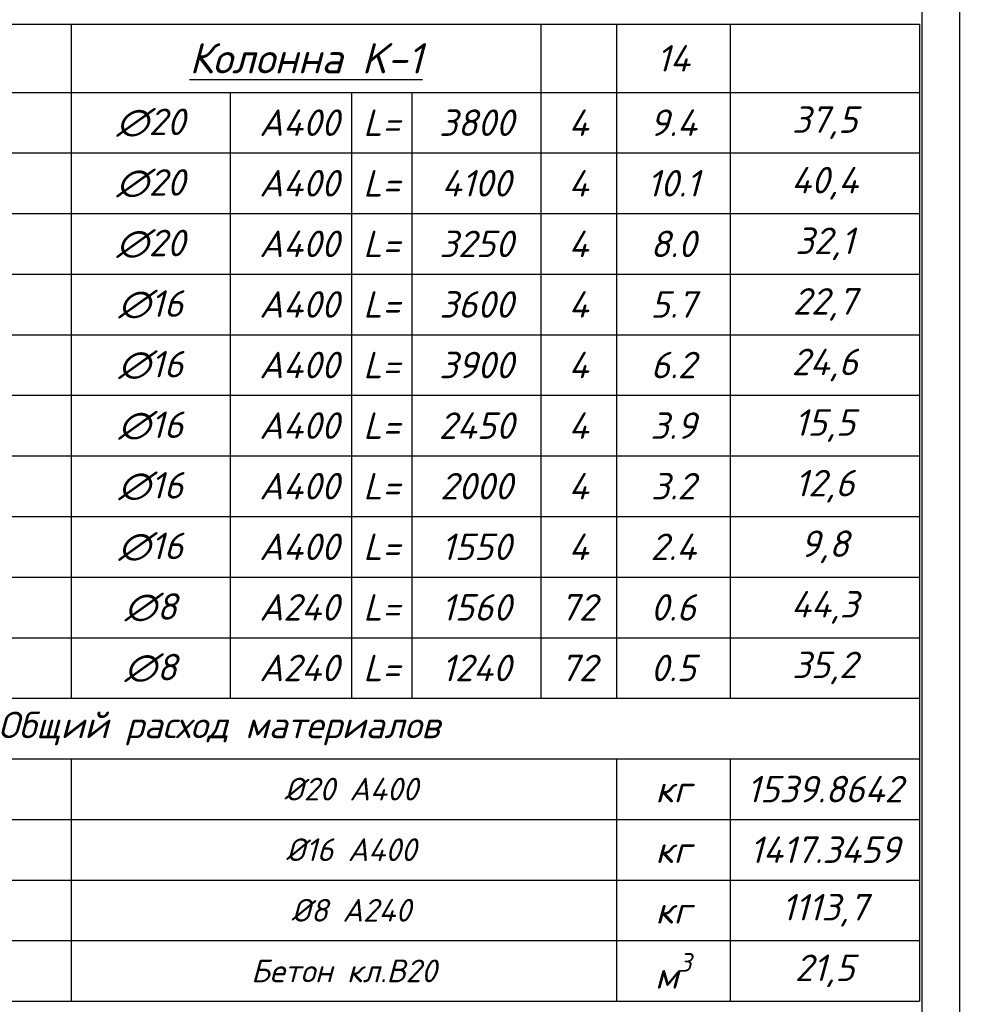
# Model space of a CAD drawing. Header units: millimetres. Extents: x 363306 to 7757304, y 1022887 to 1207196.
# Tile 427 of 656: x 1727294 to 1740072, y 1065117 to 1078118. Entities that reach past the tile are written whole.
import ezdxf
from ezdxf import colors
from ezdxf.entities.mleader import LeaderData, LeaderLine
from ezdxf.math import Vec2, Vec3

# ---------------------------------------------------------------- set-up
doc = ezdxf.new("R2010")
doc.units = ezdxf.units.MM
doc.layers.add('0 @ 100', color=7, linetype='Continuous')
doc.layers.add('O3SAD', color=1, linetype='Continuous')
doc.layers.add('выноски', color=170, linetype='Continuous', lineweight=15)
doc.styles.add('iso', font='isocpeur.TTF')
doc.styles.add('PDF ISOCPEUR Italic', font='isocpeui.ttf')
doc.styles.add('simp 0', font='simplex.shx', dxfattribs={"width": 0.75})
doc.styles.get("Standard").update_dxf_attribs({"font": 'isocpeui.ttf'})
doc.styles.add('ГОСТ 2.304', font='isocpeui.ttf')

# ---------------------------------------------------------------- blocks, each defined once
blk = doc.blocks.new('_Dot')
at = {"color": 0, "linetype": 'ByBlock', "lineweight": -2}
blk.add_line((-0.5, 0), (-1, 0), dxfattribs=at)
at = {"color": 0, "linetype": 'ByBlock', "const_width": 0.5}
blk.add_lwpolyline([(-0.25, 0, 1), (0.25, 0, 1)], format="xyb", close=True, dxfattribs=at)
blk = doc.blocks.new('*T1477')
at = {"color": 0, "lineweight": -2, "transparency": 16777216}
blk.add_line((0, 0), (18500, 0), dxfattribs=at)
at = {"color": 0, "transparency": 16777216}
for p, q in [((0, 0), (0, -12900)), ((1500, 0), (1500, -8900)), ((7300, 0), (7300, -8900)), ((13500, 0), (13500, -8900)), ((14500, 0), (14500, -8900)), ((16000, 0), (16000, -8900)), ((18500, 0), (18500, -12900)), ((9400, -900), (9400, -8900)), ((11000, -900), (11000, -8900)), ((11800, -900), (11800, -8900)), ((0, -1700), (14500, -1700)), ((0, -2500), (14500, -2500)), ((0, -3300), (14500, -3300)), ((0, -4100), (14500, -4100)), ((0, -4900), (14500, -4900)), ((0, -5700), (14500, -5700)), ((0, -6500), (14500, -6500)), ((0, -7300), (14500, -7300)), ((0, -8100), (14500, -8100)), ((0, -8900), (18500, -8900)), ((0, -9700), (18500, -9700)), ((1500, -9700), (1500, -12900)), ((7300, -9700), (7300, -12900)), ((14500, -9700), (14500, -12900)), ((16000, -9700), (16000, -12900)), ((0, -10500), (14500, -10500)), ((0, -11300), (14500, -11300)), ((0, -12100), (14500, -12100)), ((0, -12900), (14500, -12900))]:
    blk.add_line(p, q, dxfattribs=at)
at = {"color": 0, "linetype": 'ByBlock', "lineweight": -2, "transparency": 16777216}
for p, q in [((0, -900), (18500, -900)), ((14500, -1700), (18500, -1700)), ((14500, -2500), (18500, -2500)), ((14500, -3300), (18500, -3300)), ((14500, -4100), (18500, -4100)), ((14500, -4900), (18500, -4900)), ((14500, -5700), (18500, -5700)), ((14500, -6500), (18500, -6500)), ((14500, -7300), (18500, -7300)), ((14500, -8100), (18500, -8100)), ((14500, -10500), (18500, -10500)), ((14500, -11300), (18500, -11300)), ((14500, -12100), (18500, -12100)), ((14500, -12900), (18500, -12900))]:
    blk.add_line(p, q, dxfattribs=at)
at = {"color": 0, "transparency": 16777216, "attachment_point": 5}
for s, insert, char_height, width, style in [('{\\L\\C256;\\c0;Колонна K-1}', (10400, -450), 400, 6200, 'PDF ISOCPEUR Italic'), ('14', (15250, -450), 350, 1500, 'PDF ISOCPEUR Italic'), ('1', (750, -1300), 350, 1500, 'PDF ISOCPEUR Italic'), ('ГОСТ 5781-82*', (4400, -1300), 350, 5800, 'PDF ISOCPEUR Italic'), ('∅20  ', (8350, -1300), 350, 2100, 'PDF ISOCPEUR Italic'), (' A400 ', (10200, -1300), 350, 1600, 'PDF ISOCPEUR Italic'), ('L=', (11400, -1300), 350, 800, 'PDF ISOCPEUR Italic'), ('3800', (12650, -1300), 350, 1700, 'PDF ISOCPEUR Italic'), ('4', (14000, -1300), 350, 1000, 'PDF ISOCPEUR Italic'), ('9.4', (15250, -1300), 350, 1500, 'PDF ISOCPEUR Italic'), ('37,5', (17250, -1300), 350, 2500, 'PDF ISOCPEUR Italic'), ('2', (750, -2100), 350, 1500, 'PDF ISOCPEUR Italic'), ('ГОСТ 5781-82*', (4400, -2100), 350, 5800, 'PDF ISOCPEUR Italic'), ('∅20  ', (8350, -2100), 350, 2100, 'PDF ISOCPEUR Italic'), (' A400 ', (10200, -2100), 350, 1600, 'PDF ISOCPEUR Italic'), ('L=', (11400, -2100), 350, 800, 'PDF ISOCPEUR Italic'), ('4100', (12650, -2100), 350, 1700, 'PDF ISOCPEUR Italic'), ('4', (14000, -2100), 350, 1000, 'PDF ISOCPEUR Italic'), ('10.1', (15250, -2100), 350, 1500, 'PDF ISOCPEUR Italic'), ('40,4', (17250, -2100), 350, 2500, 'PDF ISOCPEUR Italic'), ('3', (750, -2900), 350, 1500, 'PDF ISOCPEUR Italic'), ('ГОСТ 5781-82*', (4400, -2900), 350, 5800, 'PDF ISOCPEUR Italic'), ('∅20  ', (8350, -2900), 350, 2100, 'PDF ISOCPEUR Italic'), (' A400 ', (10200, -2900), 350, 1600, 'PDF ISOCPEUR Italic'), ('L=', (11400, -2900), 350, 800, 'PDF ISOCPEUR Italic'), ('3250', (12650, -2900), 350, 1700, 'PDF ISOCPEUR Italic'), ('4', (14000, -2900), 350, 1000, 'PDF ISOCPEUR Italic'), ('8.0', (15250, -2900), 350, 1500, 'PDF ISOCPEUR Italic'), ('32,1', (17250, -2900), 350, 2500, 'PDF ISOCPEUR Italic'), ('4', (750, -3700), 350, 1500, 'PDF ISOCPEUR Italic'), ('ГОСТ 5781-82*', (4400, -3700), 350, 5800, 'PDF ISOCPEUR Italic'), ('∅16  ', (8350, -3700), 350, 2100, 'PDF ISOCPEUR Italic'), (' A400 ', (10200, -3700), 350, 1600, 'PDF ISOCPEUR Italic'), ('L=', (11400, -3700), 350, 800, 'PDF ISOCPEUR Italic'), ('3600', (12650, -3700), 350, 1700, 'PDF ISOCPEUR Italic'), ('4', (14000, -3700), 350, 1000, 'PDF ISOCPEUR Italic'), ('5.7', (15250, -3700), 350, 1500, 'PDF ISOCPEUR Italic'), ('22,7', (17250, -3700), 350, 2500, 'PDF ISOCPEUR Italic'), ('5', (750, -4500), 350, 1500, 'PDF ISOCPEUR Italic'), ('ГОСТ 5781-82*', (4400, -4500), 350, 5800, 'PDF ISOCPEUR Italic'), ('∅16  ', (8350, -4500), 350, 2100, 'PDF ISOCPEUR Italic'), (' A400 ', (10200, -4500), 350, 1600, 'PDF ISOCPEUR Italic'), ('L=', (11400, -4500), 350, 800, 'PDF ISOCPEUR Italic'), ('3900', (12650, -4500), 350, 1700, 'PDF ISOCPEUR Italic'), ('4', (14000, -4500), 350, 1000, 'PDF ISOCPEUR Italic'), ('6.2', (15250, -4500), 350, 1500, 'PDF ISOCPEUR Italic'), ('24,6', (17250, -4500), 350, 2500, 'PDF ISOCPEUR Italic'), ('ГОСТ 5781-82*', (4400, -5300), 350, 5800, 'PDF ISOCPEUR Italic'), ('6', (750, -5300), 350, 1500, 'PDF ISOCPEUR Italic'), ('∅16  ', (8350, -5300), 350, 2100, 'PDF ISOCPEUR Italic'), (' A400 ', (10200, -5300), 350, 1600, 'PDF ISOCPEUR Italic'), ('L=', (11400, -5300), 350, 800, 'PDF ISOCPEUR Italic'), ('2450', (12650, -5300), 350, 1700, 'PDF ISOCPEUR Italic'), ('4', (14000, -5300), 350, 1000, 'PDF ISOCPEUR Italic'), ('3.9', (15250, -5300), 350, 1500, 'PDF ISOCPEUR Italic'), ('15,5', (17250, -5300), 350, 2500, 'PDF ISOCPEUR Italic'), ('ГОСТ 5781-82*', (4400, -6100), 350, 5800, 'PDF ISOCPEUR Italic'), ('7', (750, -6100), 350, 1500, 'PDF ISOCPEUR Italic'), ('∅16  ', (8350, -6100), 350, 2100, 'PDF ISOCPEUR Italic'), (' A400 ', (10200, -6100), 350, 1600, 'PDF ISOCPEUR Italic'), ('L=', (11400, -6100), 350, 800, 'PDF ISOCPEUR Italic'), ('2000', (12650, -6100), 350, 1700, 'PDF ISOCPEUR Italic'), ('4', (14000, -6100), 350, 1000, 'PDF ISOCPEUR Italic'), ('3.2', (15250, -6100), 350, 1500, 'PDF ISOCPEUR Italic'), ('12,6', (17250, -6100), 350, 2500, 'PDF ISOCPEUR Italic'), ('8', (750, -6900), 350, 1500, 'PDF ISOCPEUR Italic'), ('ГОСТ 5781-82*', (4400, -6900), 350, 5800, 'PDF ISOCPEUR Italic'), ('∅16  ', (8350, -6900), 350, 2100, 'PDF ISOCPEUR Italic'), (' A400 ', (10200, -6900), 350, 1600, 'PDF ISOCPEUR Italic'), ('L=', (11400, -6900), 350, 800, 'PDF ISOCPEUR Italic'), ('1550', (12650, -6900), 350, 1700, 'PDF ISOCPEUR Italic'), ('4', (14000, -6900), 350, 1000, 'PDF ISOCPEUR Italic'), ('2.4', (15250, -6900), 350, 1500, 'PDF ISOCPEUR Italic'), ('9,8', (17250, -6900), 350, 2500, 'PDF ISOCPEUR Italic'), ('9', (750, -7700), 350, 1500, 'PDF ISOCPEUR Italic'), ('ГОСТ 5781-82*', (4400, -7700), 350, 5800, 'PDF ISOCPEUR Italic'), ('∅8  ', (8350, -7700), 350, 2100, 'PDF ISOCPEUR Italic'), (' A240', (10200, -7700), 350, 1600, 'PDF ISOCPEUR Italic'), ('L=', (11400, -7700), 350, 800, 'PDF ISOCPEUR Italic'), ('1560', (12650, -7700), 350, 1700, 'PDF ISOCPEUR Italic'), ('72', (14000, -7700), 350, 1000, 'PDF ISOCPEUR Italic'), ('0.6', (15250, -7700), 350, 1500, 'PDF ISOCPEUR Italic'), ('44,3', (17250, -7700), 350, 2500, 'PDF ISOCPEUR Italic'), ('10', (750, -8500), 350, 1500, 'PDF ISOCPEUR Italic'), ('ГОСТ 5781-82*', (4400, -8500), 350, 5800, 'PDF ISOCPEUR Italic'), ('∅8  ', (8350, -8500), 350, 2100, 'PDF ISOCPEUR Italic'), (' A240', (10200, -8500), 350, 1600, 'PDF ISOCPEUR Italic'), ('L=', (11400, -8500), 350, 800, 'PDF ISOCPEUR Italic'), ('1240', (12650, -8500), 350, 1700, 'PDF ISOCPEUR Italic'), ('72', (14000, -8500), 350, 1000, 'PDF ISOCPEUR Italic'), ('0.5', (15250, -8500), 350, 1500, 'PDF ISOCPEUR Italic'), ('35,2', (17250, -8500), 350, 2500, 'PDF ISOCPEUR Italic'), ('{\\C1;Общий расход материалов}', (9250, -9300), 350, 18500, 'PDF ISOCPEUR Italic'), ('{\\C1;1}', (750, -10100), 350, 1500, 'PDF ISOCPEUR Italic'), ('{\\C1;ГОСТ 5781-82*}', (4400, -10100), 350, 5800, 'PDF ISOCPEUR Italic'), (' {\\C1;%%C20 A400}', (10900, -10100), 300, 7200, 'PDF ISOCPEUR Italic'), ('{\\C1;кг}', (15250, -10100), 350, 1500, 'PDF ISOCPEUR Italic'), ('{\\C1;1539.8642}', (17250, -10100), 350, 2500, 'PDF ISOCPEUR Italic'), ('{\\C1;2}', (750, -10900), 350, 1500, 'PDF ISOCPEUR Italic'), ('{\\C1;ГОСТ 5781-82*}', (4400, -10900), 350, 5800, 'PDF ISOCPEUR Italic'), (' {\\C1;%%C16 A400}', (10900, -10900), 300, 7200, 'PDF ISOCPEUR Italic'), ('{\\fISOCPEUR|b0|i1|c204|p34;\\W1;\\C1;1417.3459}', (17250, -10900), 350, 2500, 'simp 0'), ('{\\C1;кг}', (15250, -10900), 350, 1500, 'PDF ISOCPEUR Italic'), ('{\\C1;3}', (750, -11700), 350, 1500, 'PDF ISOCPEUR Italic'), ('{\\C1;ГОСТ 5781-82*}', (4400, -11700), 350, 5800, 'PDF ISOCPEUR Italic'), (' {\\C1;%%C8 A240}', (10900, -11700), 300, 7200, 'PDF ISOCPEUR Italic'), ('{\\C1;1113,7}', (17250, -11700), 350, 2500, 'PDF ISOCPEUR Italic'), ('{\\C1;кг}', (15250, -11700), 350, 1500, 'PDF ISOCPEUR Italic'), ('\\A1;{\\C1;м\\H0.7x;\\S3^ ;}', (15250, -12500), 350, 1500, 'PDF ISOCPEUR Italic'), ('{\\C1;4', (750, -12500), 350, 1500, 'PDF ISOCPEUR Italic'), ('{\\C1;Бетон кл.В20}', (10900, -12500), 300, 7200, 'PDF ISOCPEUR Italic'), ('{\\C1;21,5}', (17250, -12500), 350, 2500, 'PDF ISOCPEUR Italic')]:
    blk.add_mtext(s, dxfattribs=dict(at, insert=insert, char_height=char_height, width=width, style=style))

msp = doc.modelspace()

# ---------------------------------------------------------------- linework, layer by layer
at = {"lineweight": 30}
msp.add_lwpolyline([(1687706.348, 1088178.072), (1739206.348, 1088178.072), (1739206.348, 1059478.072), (1687706.348, 1059478.072)], close=True, dxfattribs=at)
at = {"layer": 'O3SAD', "color": 1}
msp.add_lwpolyline([(1685706.348, 1088678.072), (1739706.348, 1088678.072), (1739706.348, 1058978.072), (1685706.348, 1058978.072)], close=True, dxfattribs=at)

# ---------------------------------------------------------------- block references
msp.add_blockref('*T1477', (1720674.883, 1078057.965))

# ---------------------------------------------------------------- texts
at = {"lineweight": 9, "attachment_point": 1, "style": 'iso'}
for s, insert, char_height, width in [('\\pi457.16754;{\\LГоризонтальная} \\P\\pi1088.83421;сетка ГС-3', (1375420.972, 1075790.643), 400, 5098.88054), ('\\pi35.463;Крепежный элемент КЭ-3 \\P\\pi1192.62209;(шаг 1500 мм)', (1386879.305, 1071743.384), 300, 5098.88054), ('\\pi1171.712;Крепежный \\P\\pi762.472;элемент КЭ-1', (1428532.505, 1069217.147), 400, 5098.88054), ('\\pi1171.712;Крепежный \\P\\pi762.472;элемент КЭ-1', (1518532.505, 1069217.147), 400, 6013.58539)]:
    msp.add_mtext(s, dxfattribs=dict(at, insert=insert, char_height=char_height, width=width))
at = {"color": 0, "lineweight": -2, "ltscale": 5, "char_height": 300, "attachment_point": 1, "style": 'iso'}
for s, insert, width in [('\\pi7162.827;{\\fISOCPEUR|b0|i1|c204|p34;Примечание:\\P\\pi0;1. \\C256;Данный лист читать совместно с листами\\C0; КP- \\P2. Горизонтальные сетки СГ-1, СГ-2, СГ-3  устраиваются по длине в стенах и в перегородках, через каждый 600 мм расстояние по высоте.\\P\\C256;3. Стены  выполнить из газоблока изготавливается автоклавным методом D600/\\PКладку выполнить с применением однорядной перевязки\\P5.Контроль качества материалов и работ выполнять согласно указаниям \\PКМК 2.01.03-19, КМК 3.03.01-98 и ППР.\\P6. Все внутренние дверные отверстие монтажировать на отм. +2,100.\\P7. Прочность клеевого состава или раствора должна обеспечить величину нормального сцепления не менее 1,2 кгс/см².}', (1348958.4, 1070865.149), 17773.54363), ('\\pi7162.827;{\\fISOCPEUR|b0|i1|c204|p34;Примечание:\\P\\pi0;1. \\C256;Данный лист читать совместно с листами\\C0; КP-21-34\\P2. Горизонтальные сетки СГ-1, СГ-2, СГ-3  устраиваются по длине в стенах и в перегородках, через каждый 600 мм расстояние по высоте.\\P\\C256;3. Стены  выполнить из газоблока изготавливается автоклавным методом D600/ Кладку выполнить с применением однорядной перевязки\\P5.Контроль качества материалов и работ выполнять согласно указаниям КМК 2.01.03-96, КМК 3.03.01-98 и ППР.\\P6. Все внутренние дверные отверстие монтажировать на отм. +2,100.\\P7. Проч-ность клеевого состава или раствора должна обеспечить величину\\Pнормального сцепления не менее 1,2 кгс/см².}', (1058315.855, 1065292.541, 0), 19769.395)]:
    msp.add_mtext(s, dxfattribs=dict(at, insert=insert, width=width))
at = {"color": 18, "lineweight": 0, "true_color": 0x000000, "char_height": 500, "width": 3831.09957, "attachment_point": 1}
for s, insert in [('\\pi1090.54978;a - a', (1377368.048, 1070455.62)), ('\\pi1064.9816;2 - 2', (1476781.134, 1068764.531)), ('\\pi1064.9816;2 - 2', (1566781.134, 1068764.531)), ('\\pi1064.9816;2 - 2', (1434311.407, 1067486.642)), ('\\pi1064.9816;2 - 2', (1524311.407, 1067486.642))]:
    msp.add_mtext(s, dxfattribs=dict(at, insert=insert))
at = {"lineweight": 5, "insert": (1556434.464, 1068502.208), "char_height": 500, "width": 3825.89911, "attachment_point": 1, "style": 'iso'}
msp.add_mtext('\\pi394.01;{\\LУзел "A"}', dxfattribs=at)
at = {"layer": '0 @ 100', "color": 7, "insert": (761996.908, 1075986.433), "char_height": 318.940213, "width": 19697.5359, "attachment_point": 4, "style": 'ГОСТ 2.304'}
msp.add_mtext('\\pi5457.36288;{\\fISOCPEUR|b1|i1|c204|p34;Характеристика участка строительства:\\P\\pi0;\\P}Расчетная зимняя температура воздух 15 °С.\\PСкоростной напор ветра   - 38кг/м2.\\PВес снегового покрова    - 50кг/м2.\\PКлассификация зданий по функциональной пожарной опасности - Ф 4.1 \\PКоэффициент надежности по назначению - 0.95\\P\\P^IПроектом разработано подъёмник для мало мобильных граждан населения грузоподъемностью 250 кг. скоростью 0,25 см/с. Двери шахт подъёмника противопожарные с пределом огнестойкости El 30. Подъёмники оборудованы кабинами габаритами 1500х1500 мм, ширина дверей кабины обеспечивает проезд инвалидной коляски. Для экстренных случаев подъёмник оснащен дополнительным аккумулятором и механическим спуском для безопасного спуска пассажира в нулевую отметку. Так же в дверях подъёмника установлены замки датчики которые открываются с ключевыми картами, чтобы открыть двери подъёмника.\\P^IС внешней и внутренней стороны наружных стен предусмотрено обшивка из аквапанелей толщиной 12,5мм с утеплением из минераловатной ваты на кварцевой основе, А =0,040 Вт/мС, толщиной 100мм. (по теплотехническому расчету). Наружная отделка из органическое стекло.\\P^IПодрядчик обязан предоставить заказчику сертификаты соответствия и пожарной безопасности на фасадную систему и все применяемые в данной системе материалы и изделия.\\PКонструкции, изделия и материалы применены по действующим стандартам, ТУ, сертификатам. На путях эвакуации используются отделочные материалы, соответствующие требованиям п. 5.25 ШНК 2.01.02-04.\\PОтделка стен с внутренней стороны окраска водоэмульсионными красками светлых тонов. Во внутренней и наружной отделке использованы современные отделочные материалы используемые на территории Республики Узбекистан.\\P^IКрыша - скатная из металлических профилированных листов с полимерными покрытиями с обеих сторон толщ.0,55мм по металлическим конструкциям.\\P^IПо периметру наружных стен устраивается бетонная отмостка. Бетон кл.В 7,5 шириной 1000 мм, толщиной 50 мм по гравийному основанию толщиной 100 мм -150 мм.\\P^IВсе строительно-монтажные работы вести согласно указаний соответствующих строительных норм и проекта производства работ (П.П.Р.) на основании ШНК 3.01.01 - 03 и КМК 3.01.02 - 00.', dxfattribs=at)

# ---------------------------------------------------------------- leaders
at = {"layer": 'выноски', "color": 18, "ltscale": 500, "true_color": 0x000000}
ml = msp.add_multileader_mtext('Standard', dxfattribs=at)
ml.set_content('Выпуск для Балка Б-1\\PТолко по оси "A" в осях "6,7".', color=(0, 0, 0), style='PDF ISOCPEUR Italic')
ml.set_leader_properties(color=256, linetype='ByLayer', lineweight=-1)
ml.set_arrow_properties(name='DOT')
ml.build(insert=Vec2(0, 0))
ml.multileader.update_dxf_attribs({"leader_type": 2, "text_left_attachment_type": 6, "text_right_attachment_type": 6, "dogleg_length": 5, "arrow_head_size": 100, "scale": 20})
ctx = ml.context
ctx.base_point, ctx.scale, ctx.char_height, ctx.arrow_head_size, ctx.landing_gap_size, ctx.plane_origin = Vec3(1696750.117, 1073140.943), 20, 200, 100, 9, Vec3(1695679.403, 1068484.008)
ctx.left_attachment, ctx.right_attachment, ctx.text_align_type = 6, 6, 1
notes = []
notes.append((ctx, [(0, (1, 1, 0), (1696650.117, 1073140.943), (1, 0), 100, [(1, [(1695252.849, 1074726.563), (1694670.831, 1074326.563)], 0, [])])]))
ctx.mtext.insert, ctx.mtext.width, ctx.mtext.alignment, ctx.mtext.flow_direction = Vec3(1698718.966, 1073380.943), 5390.32732, 2, 5
ml = msp.add_multileader_mtext('Standard', dxfattribs=at)
ml.set_content('Выпуск для Балка Б-1\\PТолко по оси "A" в осях "6,7".', color=(0, 0, 0), style='PDF ISOCPEUR Italic')
ml.set_leader_properties(color=256, linetype='ByLayer', lineweight=-1)
ml.set_arrow_properties(name='DOT')
ml.build(insert=Vec2(0, 0))
ml.multileader.update_dxf_attribs({"leader_type": 2, "text_left_attachment_type": 6, "text_right_attachment_type": 6, "dogleg_length": 5, "arrow_head_size": 100, "scale": 20})
ctx = ml.context
ctx.base_point, ctx.scale, ctx.char_height, ctx.arrow_head_size, ctx.landing_gap_size, ctx.plane_origin = Vec3(1696750.117, 1067046.193, 0), 20, 200, 100, 9, Vec3(1695679.403, 1061884.008, 0)
ctx.left_attachment, ctx.right_attachment, ctx.text_align_type = 6, 6, 1
notes.append((ctx, [(0, (1, 1, 0), (1696650.117, 1067046.193, 0), (1, 0), 100, [(1, [(1695252.849, 1068126.563, 0), (1694670.831, 1067726.563, 0)], 0, [])])]))
ctx.mtext.insert, ctx.mtext.width, ctx.mtext.alignment, ctx.mtext.flow_direction = Vec3(1698718.966, 1067286.193, 0), 5390.32732, 2, 5
ml = msp.add_multileader_mtext('Standard', dxfattribs=at)
ml.set_content('Арматурные выпуски из фундамента 4шт-∅20А400\\P4шт-∅16А400', color=(0, 0, 0), style='PDF ISOCPEUR Italic')
ml.set_leader_properties(color=256, linetype='ByLayer', lineweight=-1)
ml.set_arrow_properties(name='DOT')
ml.build(insert=Vec2(0, 0))
ml.multileader.update_dxf_attribs({"leader_type": 2, "text_left_attachment_type": 6, "text_right_attachment_type": 6, "dogleg_length": 5, "arrow_head_size": 100, "scale": 20})
ctx = ml.context
ctx.base_point, ctx.scale, ctx.char_height, ctx.arrow_head_size, ctx.landing_gap_size, ctx.plane_origin = Vec3(1699255.865, 1065075.118), 20, 200, 100, 9, Vec3(1698185.15, 1060418.182)
ctx.left_attachment, ctx.right_attachment, ctx.text_align_type = 6, 6, 1
notes.append((ctx, [(1, (1, 1, 0), (1704200.834, 1065075.118), (-1, 0), 100, [(1, [(1704416.712, 1065810.025), (1705034.975, 1065806.669), (1704658.552, 1065811.712)], 0, [])])]))
ctx.mtext.insert, ctx.mtext.width, ctx.mtext.alignment, ctx.mtext.flow_direction = Vec3(1701678.349, 1065315.118), 5390.32732, 2, 5
ml = msp.add_multileader_mtext('Standard', dxfattribs=at)
ml.set_content('Арматурные выпуски из фундамента 8шт-∅20А400', color=(0, 0, 0), style='PDF ISOCPEUR Italic')
ml.set_leader_properties(color=256, linetype='ByLayer', lineweight=-1)
ml.set_arrow_properties(name='DOT')
ml.build(insert=Vec2(0, 0))
ml.multileader.update_dxf_attribs({"leader_type": 2, "text_left_attachment_type": 6, "text_right_attachment_type": 6, "dogleg_length": 5, "arrow_head_size": 100, "scale": 20})
ctx = ml.context
ctx.base_point, ctx.scale, ctx.char_height, ctx.arrow_head_size, ctx.landing_gap_size, ctx.plane_origin = Vec3(1756255.865, 1064379.897), 20, 200, 100, 9, Vec3(1755185.15, 1060418.182)
ctx.left_attachment, ctx.right_attachment, ctx.text_align_type = 6, 6, 1
notes.append((ctx, [(1, (1, 1, 0), (1761200.834, 1064379.897), (-1, 0), 100, [(1, [(1761416.712, 1065810.025), (1762034.975, 1065806.669), (1761658.552, 1065811.712)], 0, [])])]))
ctx.mtext.insert, ctx.mtext.width, ctx.mtext.alignment, ctx.mtext.flow_direction = Vec3(1758678.349, 1064619.897), 5390.32732, 2, 5
for ctx, leaders in notes:
    for number, flags, end, landing, length, lines in leaders:
        leader = LeaderData()
        leader.index, (leader.has_last_leader_line, leader.has_dogleg_vector, leader.attachment_direction) = number, flags
        leader.last_leader_point, leader.dogleg_vector, leader.dogleg_length = Vec3(end), Vec3(landing), length
        for number, points, colour, breaks in lines:
            line = LeaderLine()
            line.index, line.vertices, line.color, line.breaks = number, Vec3.list(points), colors.encode_raw_color(colour), breaks
            leader.lines.append(line)
        ctx.leaders.append(leader)

doc.saveas('drawing.dxf')
